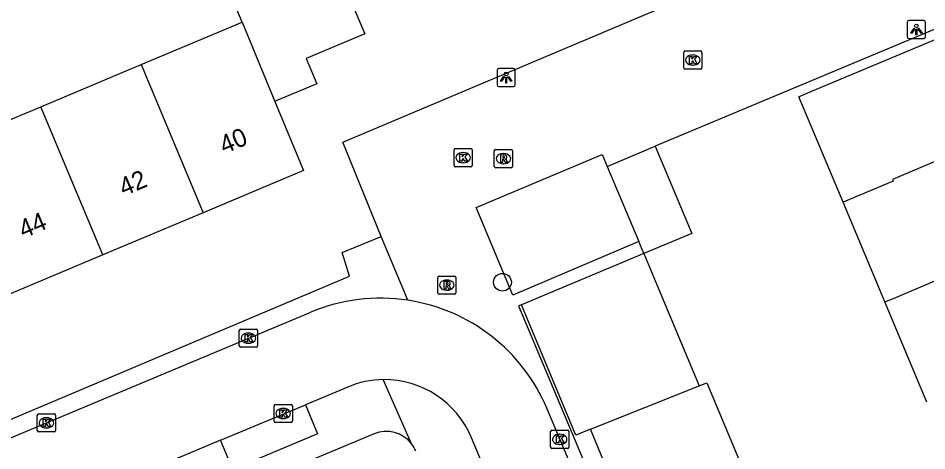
# Model space of a CAD drawing. Extents: x 157767 to 159171, y 387842 to 389425.
# Drawn here: x 158917.8 to 158967.8, y 388346.1 to 388369.9 of the extents above; entities that cross this region are included whole.
import ezdxf

# ---------------------------------------------------------------- set-up
doc = ezdxf.new("R2010")
doc.units = 0
for name, color, linetype in [('IMGEO_Boom', 7, 'Continuous'), ('IMGEO_Kolk', 7, 'Continuous'), ('IMGEO_Lichtpunt', 7, 'Continuous'), ('IMGEO_Pand', 7, 'Continuous'), ('IMGEO_Pand_nummerreeks', 7, 'Continuous'), ('IMGEO_Rijbaan_lokaal_open', 7, 'Continuous'), ('IMGEO_Rioolput', 7, 'Continuous'), ('IMGEO_Voetpad_open', 7, 'Continuous')]:
    doc.layers.add(name, color=color, linetype=linetype)

msp = doc.modelspace()

# ---------------------------------------------------------------- linework, layer by layer
at = {"layer": 'IMGEO_Boom'}
msp.add_circle((158944.452, 388355.394), 0.489, dxfattribs=at)
at = {"layer": 'IMGEO_Kolk'}
for p, q in [((158954.43, 388367.197), (158954.43, 388368.049)), ((158954.505, 388368.123), (158955.357, 388368.123)), ((158954.918, 388367.903), (158954.943, 388367.903)), ((158955.431, 388368.049), (158955.431, 388367.197)), ((158954.941, 388367.343), (158954.916, 388367.343)), ((158955.357, 388367.123), (158954.505, 388367.123)), ((158941.864, 388362.751), (158942.716, 388362.751)), ((158941.789, 388361.825), (158941.789, 388362.677)), ((158942.277, 388362.531), (158942.302, 388362.531)), ((158942.79, 388362.677), (158942.79, 388361.825)), ((158942.716, 388361.751), (158941.864, 388361.751)), ((158942.3, 388361.971), (158942.275, 388361.971)), ((158930.039, 388352.815), (158930.891, 388352.815)), ((158929.964, 388351.889), (158929.964, 388352.741)), ((158930.452, 388352.595), (158930.477, 388352.595)), ((158930.965, 388352.741), (158930.965, 388351.889)), ((158930.891, 388351.815), (158930.039, 388351.815)), ((158930.475, 388352.035), (158930.45, 388352.035)), ((158931.884, 388347.741), (158931.884, 388348.593)), ((158931.959, 388348.667), (158932.811, 388348.667)), ((158932.372, 388348.447), (158932.397, 388348.447)), ((158932.885, 388348.593), (158932.885, 388347.741)), ((158918.844, 388347.234), (158918.844, 388348.086)), ((158918.919, 388348.16), (158919.771, 388348.16)), ((158919.332, 388347.94), (158919.357, 388347.94)), ((158919.845, 388348.086), (158919.845, 388347.234)), ((158932.395, 388347.887), (158932.37, 388347.887)), ((158919.355, 388347.38), (158919.33, 388347.38)), ((158932.811, 388347.667), (158931.959, 388347.667)), ((158947.177, 388347.248), (158948.029, 388347.248)), ((158919.771, 388347.16), (158918.919, 388347.16)), ((158947.102, 388346.322), (158947.102, 388347.174)), ((158947.59, 388347.028), (158947.615, 388347.028)), ((158948.103, 388347.174), (158948.103, 388346.322)), ((158948.029, 388346.248), (158947.177, 388346.248)), ((158947.613, 388346.468), (158947.588, 388346.468))]:
    msp.add_line(p, q, dxfattribs=at)
for points in [[(158954.43, 388367.197), (158954.43, 388368.049)], [(158954.505, 388368.123), (158955.357, 388368.123)], [(158954.751, 388367.823), (158954.874, 388367.823), (158954.874, 388367.672), (158955.004, 388367.823), (158955.168, 388367.823), (158955.022, 388367.672), (158955.175, 388367.423), (158955.023, 388367.423), (158954.938, 388367.587), (158954.874, 388367.52), (158954.874, 388367.423), (158954.751, 388367.423), (158954.751, 388367.823)], [(158955.431, 388368.049), (158955.431, 388367.197)], [(158955.357, 388367.123), (158954.505, 388367.123)], [(158941.864, 388362.751), (158942.716, 388362.751)], [(158941.789, 388361.825), (158941.789, 388362.677)], [(158942.11, 388362.451), (158942.233, 388362.451), (158942.233, 388362.3), (158942.363, 388362.451), (158942.527, 388362.451), (158942.381, 388362.3), (158942.534, 388362.051), (158942.382, 388362.051), (158942.297, 388362.215), (158942.233, 388362.148), (158942.233, 388362.051), (158942.11, 388362.051), (158942.11, 388362.451)], [(158942.79, 388362.677), (158942.79, 388361.825)], [(158942.716, 388361.751), (158941.864, 388361.751)], [(158930.039, 388352.815), (158930.891, 388352.815)], [(158929.964, 388351.889), (158929.964, 388352.741)], [(158930.285, 388352.515), (158930.408, 388352.515), (158930.408, 388352.364), (158930.538, 388352.515), (158930.702, 388352.515), (158930.556, 388352.364), (158930.709, 388352.115), (158930.557, 388352.115), (158930.472, 388352.279), (158930.408, 388352.212), (158930.408, 388352.115), (158930.285, 388352.115), (158930.285, 388352.515)], [(158930.965, 388352.741), (158930.965, 388351.889)], [(158930.891, 388351.815), (158930.039, 388351.815)], [(158931.884, 388347.741), (158931.884, 388348.593)], [(158931.959, 388348.667), (158932.811, 388348.667)], [(158932.205, 388348.367), (158932.328, 388348.367), (158932.328, 388348.216), (158932.458, 388348.367), (158932.622, 388348.367), (158932.476, 388348.216), (158932.629, 388347.967), (158932.477, 388347.967), (158932.392, 388348.131), (158932.328, 388348.064), (158932.328, 388347.967), (158932.205, 388347.967), (158932.205, 388348.367)], [(158932.885, 388348.593), (158932.885, 388347.741)], [(158918.844, 388347.234), (158918.844, 388348.086)], [(158918.919, 388348.16), (158919.771, 388348.16)], [(158919.165, 388347.86), (158919.288, 388347.86), (158919.288, 388347.709), (158919.418, 388347.86), (158919.582, 388347.86), (158919.436, 388347.709), (158919.589, 388347.46), (158919.437, 388347.46), (158919.352, 388347.624), (158919.288, 388347.557), (158919.288, 388347.46), (158919.165, 388347.46), (158919.165, 388347.86)], [(158919.845, 388348.086), (158919.845, 388347.234)], [(158932.811, 388347.667), (158931.959, 388347.667)], [(158947.177, 388347.248), (158948.029, 388347.248)], [(158919.771, 388347.16), (158918.919, 388347.16)], [(158947.102, 388346.322), (158947.102, 388347.174)], [(158947.423, 388346.948), (158947.546, 388346.948), (158947.546, 388346.797), (158947.676, 388346.948), (158947.84, 388346.948), (158947.694, 388346.797), (158947.847, 388346.548), (158947.695, 388346.548), (158947.61, 388346.712), (158947.546, 388346.645), (158947.546, 388346.548), (158947.423, 388346.548), (158947.423, 388346.948)], [(158948.103, 388347.174), (158948.103, 388346.322)], [(158948.029, 388346.248), (158947.177, 388346.248)]]:
    msp.add_lwpolyline(points, dxfattribs=at)
for centre, start, end in [((158954.507, 388368.047), 91.552, 178.448), ((158954.507, 388368.047), 91.552, 178.448), ((158955.355, 388368.047), 1.552, 88.448), ((158955.355, 388368.047), 1.552, 88.448), ((158954.507, 388367.199), 181.552, 268.448), ((158954.507, 388367.199), 181.552, 268.448), ((158955.355, 388367.199), 271.552, 358.448), ((158955.355, 388367.199), 271.552, 358.448), ((158941.866, 388362.675), 91.552, 178.448), ((158941.866, 388362.675), 91.552, 178.448), ((158942.714, 388362.675), 1.552, 88.448), ((158942.714, 388362.675), 1.552, 88.448), ((158941.866, 388361.827), 181.552, 268.448), ((158941.866, 388361.827), 181.552, 268.448), ((158942.714, 388361.827), 271.552, 358.448), ((158942.714, 388361.827), 271.552, 358.448), ((158930.041, 388352.739), 91.552, 178.448), ((158930.041, 388352.739), 91.552, 178.448), ((158930.889, 388352.739), 1.552, 88.448), ((158930.889, 388352.739), 1.552, 88.448), ((158930.041, 388351.891), 181.552, 268.448), ((158930.041, 388351.891), 181.552, 268.448), ((158930.889, 388351.891), 271.552, 358.448), ((158930.889, 388351.891), 271.552, 358.448), ((158931.961, 388348.591), 91.552, 178.448), ((158931.961, 388348.591), 91.552, 178.448), ((158932.809, 388348.591), 1.552, 88.448), ((158932.809, 388348.591), 1.552, 88.448), ((158918.921, 388348.084), 91.552, 178.448), ((158918.921, 388348.084), 91.552, 178.448), ((158919.769, 388348.084), 1.552, 88.448), ((158919.769, 388348.084), 1.552, 88.448), ((158931.961, 388347.743), 181.552, 268.448), ((158931.961, 388347.743), 181.552, 268.448), ((158932.809, 388347.743), 271.552, 358.448), ((158932.809, 388347.743), 271.552, 358.448), ((158947.179, 388347.172), 91.552, 178.448), ((158947.179, 388347.172), 91.552, 178.448), ((158948.027, 388347.172), 1.552, 88.448), ((158948.027, 388347.172), 1.552, 88.448), ((158918.921, 388347.236), 181.552, 268.448), ((158918.921, 388347.236), 181.552, 268.448), ((158919.769, 388347.236), 271.552, 358.448), ((158919.769, 388347.236), 271.552, 358.448), ((158947.179, 388346.324), 181.552, 268.448), ((158947.179, 388346.324), 181.552, 268.448), ((158948.027, 388346.324), 271.552, 358.448), ((158948.027, 388346.324), 271.552, 358.448)]:
    msp.add_arc(centre, 0.0765, start, end, dxfattribs=at)
for centre, major_axis, ratio, start_param, end_param in [((158954.917, 388367.623), (-0.387, 0.002), 0.722429, 4.712389, 7.853982), ((158954.942, 388367.623), (-0.39, 0.002), 0.717154, 1.570796, 4.712389), ((158942.276, 388362.251), (-0.387, 0.002), 0.722429, 4.712389, 7.853982), ((158942.301, 388362.251), (-0.39, 0.002), 0.717154, 1.570796, 4.712389), ((158930.451, 388352.315), (-0.387, 0.002), 0.722429, 4.712389, 7.853982), ((158930.476, 388352.315), (-0.39, 0.002), 0.717154, 1.570796, 4.712389), ((158932.371, 388348.167), (-0.387, 0.002), 0.722429, 4.712389, 7.853982), ((158932.396, 388348.167), (-0.39, 0.002), 0.717154, 1.570796, 4.712389), ((158919.331, 388347.66), (-0.387, 0.002), 0.722429, 4.712389, 7.853982), ((158919.356, 388347.66), (-0.39, 0.002), 0.717154, 1.570796, 4.712389), ((158947.589, 388346.748), (-0.387, 0.002), 0.722429, 4.712389, 7.853982), ((158947.614, 388346.748), (-0.39, 0.002), 0.717154, 1.570796, 4.712389)]:
    msp.add_ellipse(centre, major_axis=major_axis, ratio=ratio, start_param=start_param, end_param=end_param, dxfattribs=at)
at = {"layer": 'IMGEO_Lichtpunt'}
for p, q in [((158967.64, 388369.805), (158966.832, 388369.805)), ((158967.64, 388369.805), (158966.832, 388369.805)), ((158966.738, 388369.71), (158966.738, 388368.903)), ((158966.738, 388369.71), (158966.738, 388368.903)), ((158967.734, 388368.903), (158967.734, 388369.71)), ((158967.734, 388368.903), (158967.734, 388369.71)), ((158966.832, 388368.809), (158967.64, 388368.809)), ((158966.832, 388368.809), (158967.64, 388368.809)), ((158944.159, 388367.065), (158944.159, 388366.258)), ((158944.159, 388367.065), (158944.159, 388366.258)), ((158945.061, 388367.16), (158944.253, 388367.16)), ((158945.061, 388367.16), (158944.253, 388367.16)), ((158945.155, 388366.258), (158945.155, 388367.065)), ((158945.155, 388366.258), (158945.155, 388367.065)), ((158944.253, 388366.164), (158945.061, 388366.164)), ((158944.253, 388366.164), (158945.061, 388366.164))]:
    msp.add_line(p, q, dxfattribs=at)
for points in [[(158967.112, 388369.374), (158967.151, 388369.346), (158966.963, 388369.084), (158966.925, 388369.111), (158967.112, 388369.374)], [(158967.214, 388369.326), (158967.261, 388369.326), (158967.261, 388369.004), (158967.214, 388369.004), (158967.214, 388369.326)], [(158967.324, 388369.346), (158967.362, 388369.373), (158967.549, 388369.111), (158967.51, 388369.083), (158967.324, 388369.346)], [(158944.533, 388366.729), (158944.572, 388366.701), (158944.384, 388366.439), (158944.346, 388366.466), (158944.533, 388366.729)], [(158944.635, 388366.681), (158944.682, 388366.681), (158944.682, 388366.359), (158944.635, 388366.359), (158944.635, 388366.681)], [(158944.745, 388366.701), (158944.783, 388366.728), (158944.97, 388366.466), (158944.931, 388366.438), (158944.745, 388366.701)]]:
    msp.add_lwpolyline(points, dxfattribs=at)
for centre in [(158967.237, 388369.508), (158944.658, 388366.863)]:
    msp.add_circle(centre, 0.0994, dxfattribs=at)
for centre, start, end in [((158966.832, 388369.71), 90, 180), ((158966.832, 388369.71), 90, 180), ((158967.64, 388369.71), 0, 90), ((158967.64, 388369.71), 0, 90), ((158966.832, 388368.903), 180, 270), ((158966.832, 388368.903), 180, 270), ((158967.64, 388368.903), 270, 0), ((158967.64, 388368.903), 270, 360), ((158944.253, 388367.065), 90, 180), ((158944.253, 388367.065), 90, 180), ((158945.061, 388367.065), 0, 90), ((158945.061, 388367.065), 0, 90), ((158944.253, 388366.258), 180, 270), ((158944.253, 388366.258), 180, 270), ((158945.061, 388366.258), 270, 0), ((158945.061, 388366.258), 270, 360)]:
    msp.add_arc(centre, 0.0946, start, end, dxfattribs=at)
at = {"layer": 'IMGEO_Pand'}
for points in [[(158930.121, 388369.712), (158927.969, 388374.833), (158933.455, 388377.138)], [(158936.287, 388370.452), (158936.871, 388369.072), (158933.643, 388367.715), (158934.233, 388366.312), (158932.038, 388365.39), (158931.923, 388365.342)], [(158963.202, 388359.807), (158960.772, 388365.609), (158960.843, 388365.638), (158961.524, 388365.924), (158963.538, 388366.767), (158970.957, 388369.874), (158973.336, 388364.195)], [(158924.56, 388367.375), (158930.121, 388369.712)], [(158930.121, 388369.712), (158931.923, 388365.342)], [(158919.033, 388365.053), (158924.56, 388367.375)], [(158924.56, 388367.375), (158927.983, 388359.224)], [(158931.923, 388365.342), (158933.492, 388361.538), (158927.983, 388359.224)], [(158914.05, 388361.438), (158913.507, 388362.731), (158919.033, 388365.053)], [(158922.456, 388356.901), (158919.033, 388365.053)], [(158973.336, 388364.195), (158965.928, 388361.059), (158965.967, 388360.965), (158963.202, 388359.807)], [(158950.218, 388361.768), (158952.865, 388362.877)], [(158952.865, 388362.877), (158954.875, 388358.077), (158952.229, 388356.968)], [(158950.218, 388361.768), (158951.95, 388357.634)], [(158965.504, 388354.31), (158965.134, 388355.196), (158963.202, 388359.807)], [(158927.983, 388359.224), (158922.456, 388356.901)], [(158965.504, 388354.31), (158965.975, 388354.508), (158968.244, 388355.47), (158975.676, 388358.608)], [(158952.229, 388356.968), (158951.95, 388357.634)], [(158922.456, 388356.901), (158917.057, 388354.633), (158916.93, 388354.579)], [(158952.229, 388356.968), (158945.496, 388354.147)], [(158952.229, 388356.968), (158952.961, 388355.221), (158955.278, 388349.69)], [(158967.813, 388348.795), (158965.504, 388354.31)], [(158949.292, 388347.313), (158948.498, 388346.98), (158945.496, 388354.147)], [(158955.278, 388349.69), (158955.704, 388349.859), (158958.02, 388344.33), (158956.305, 388343.612), (158951.665, 388341.668), (158950.316, 388344.868), (158949.292, 388347.313)], [(158949.292, 388347.313), (158955.278, 388349.69)]]:
    msp.add_lwpolyline(points, dxfattribs=at)
at = {"layer": 'IMGEO_Rijbaan_lokaal_open'}
for points in [[(158906.669, 388342.353), (158933.898, 388353.747)], [(158935.934, 388349.628), (158933.606, 388348.653)], [(158928.936, 388346.698), (158933.606, 388348.653)], [(158971.545, 388290.031), (158946.899, 388348.46)], [(158943.62, 388344.748), (158942.751, 388346.832)], [(158928.936, 388346.698), (158922.834, 388344.143)]]:
    msp.add_lwpolyline(points, dxfattribs=at)
for centre, radius, start, end in [((158937.741, 388344.554), 9.964, 81.3698, 112.6847), ((158937.74, 388344.566), 9.952, 23.0354, 81.3555), ((158937.946, 388344.847), 5.187, 90.6234, 112.8289), ((158937.948, 388344.832), 5.203, 22.6112, 90.6421)]:
    msp.add_arc(centre, radius, start, end, dxfattribs=at)
at = {"layer": 'IMGEO_Rioolput'}
for p, q in [((158944.003, 388361.774), (158944.003, 388362.626)), ((158944.078, 388362.7), (158944.93, 388362.7)), ((158944.491, 388362.48), (158944.516, 388362.48)), ((158945.004, 388362.626), (158945.004, 388361.774)), ((158944.514, 388361.92), (158944.489, 388361.92)), ((158944.93, 388361.7), (158944.078, 388361.7)), ((158940.885, 388354.812), (158940.885, 388355.664)), ((158940.96, 388355.738), (158941.812, 388355.738)), ((158941.373, 388355.518), (158941.398, 388355.518)), ((158941.886, 388355.664), (158941.886, 388354.812)), ((158941.396, 388354.958), (158941.371, 388354.958)), ((158941.812, 388354.738), (158940.96, 388354.738))]:
    msp.add_line(p, q, dxfattribs=at)
for points in [[(158944.003, 388361.774), (158944.003, 388362.626)], [(158944.078, 388362.7), (158944.93, 388362.7)], [(158944.592, 388362.398), (158944.34, 388362.4), (158944.34, 388362)], [(158944.518, 388362.319), (158944.464, 388362.319), (158944.464, 388362.238)], [(158945.004, 388362.626), (158945.004, 388361.774)], [(158944.34, 388362), (158944.464, 388362), (158944.464, 388362.162), (158944.475, 388362.162)], [(158944.464, 388362.238), (158944.516, 388362.238)], [(158944.522, 388362.133), (158944.593, 388362), (158944.733, 388362), (158944.668, 388362.126)], [(158944.93, 388361.7), (158944.078, 388361.7)], [(158940.885, 388354.812), (158940.885, 388355.664)], [(158940.96, 388355.738), (158941.812, 388355.738)], [(158941.474, 388355.436), (158941.222, 388355.438), (158941.222, 388355.038)], [(158941.4, 388355.357), (158941.346, 388355.357), (158941.346, 388355.276)], [(158941.346, 388355.276), (158941.398, 388355.276)], [(158941.886, 388355.664), (158941.886, 388354.812)], [(158941.222, 388355.038), (158941.346, 388355.038), (158941.346, 388355.2), (158941.357, 388355.2)], [(158941.404, 388355.171), (158941.475, 388355.038), (158941.615, 388355.038), (158941.55, 388355.164)], [(158941.812, 388354.738), (158940.96, 388354.738)]]:
    msp.add_lwpolyline(points, dxfattribs=at)
for centre, radius, start, end in [((158944.08, 388362.624), 0.0765, 91.552, 178.448), ((158944.08, 388362.624), 0.0765, 91.552, 178.448), ((158944.524, 388362.223), 0.0964, 77.0061, 93.1865), ((158944.538, 388362.28), 0.0378, 276.6634, 79.6772), ((158944.591, 388362.288), 0.109, 350.3612, 89.416), ((158944.589, 388362.288), 0.112, 277.5842, 350.9817), ((158944.928, 388362.624), 0.0765, 1.552, 88.448), ((158944.928, 388362.624), 0.0765, 1.552, 88.448), ((158944.08, 388361.776), 0.0765, 181.552, 268.448), ((158944.08, 388361.776), 0.0765, 181.552, 268.448), ((158944.474, 388362.109), 0.0533, 26.0293, 88.6989), ((158944.5, 388362.427), 0.19, 274.7715, 282.9687), ((158944.573, 388362.073), 0.108, 29.5134, 73.7905), ((158944.928, 388361.776), 0.0765, 271.552, 358.448), ((158944.928, 388361.776), 0.0765, 271.552, 358.448), ((158940.962, 388355.662), 0.0765, 91.552, 178.448), ((158940.962, 388355.662), 0.0765, 91.552, 178.448), ((158941.382, 388355.465), 0.19, 274.7715, 282.9687), ((158941.406, 388355.261), 0.0964, 77.0061, 93.1865), ((158941.42, 388355.318), 0.0378, 276.6634, 79.6772), ((158941.473, 388355.326), 0.109, 350.3612, 89.416), ((158941.471, 388355.326), 0.112, 277.5842, 350.9817), ((158941.81, 388355.662), 0.0765, 1.552, 88.448), ((158941.81, 388355.662), 0.0765, 1.552, 88.448), ((158940.962, 388354.814), 0.0765, 181.552, 268.448), ((158940.962, 388354.814), 0.0765, 181.552, 268.448), ((158941.356, 388355.147), 0.0533, 26.0293, 88.6989), ((158941.455, 388355.111), 0.108, 29.5134, 73.7905), ((158941.81, 388354.814), 0.0765, 271.552, 358.448), ((158941.81, 388354.814), 0.0765, 271.552, 358.448)]:
    msp.add_arc(centre, radius, start, end, dxfattribs=at)
for centre, major_axis, ratio, start_param, end_param in [((158944.49, 388362.2), (-0.387, 0.002), 0.722429, 4.712389, 7.853982), ((158944.515, 388362.2), (-0.39, 0.002), 0.717154, 1.570796, 4.712389), ((158941.372, 388355.238), (-0.387, 0.002), 0.722429, 4.712389, 7.853982), ((158941.397, 388355.238), (-0.39, 0.002), 0.717154, 1.570796, 4.712389)]:
    msp.add_ellipse(centre, major_axis=major_axis, ratio=ratio, start_param=start_param, end_param=end_param, dxfattribs=at)
at = {"layer": 'IMGEO_Voetpad_open'}
for points in [[(158937.782, 388357.912), (158935.672, 388363.11), (158969.976, 388377.598)], [(158974.612, 388372.008), (158952.865, 388362.877)], [(158951.95, 388357.634), (158945.031, 388354.681), (158942.998, 388359.515), (158949.942, 388362.426), (158950.218, 388361.768)], [(158884.896, 388336.062), (158906.695, 388345.22), (158907.404, 388343.63), (158936.033, 388355.736), (158935.63, 388357.041), (158937.782, 388357.912)], [(158939.236, 388354.405), (158937.782, 388357.912)], [(158945.496, 388354.147), (158945.329, 388354.091), (158954.045, 388333.364)], [(158939.452, 388346.495), (158937.89, 388350.034)], [(158933.606, 388348.653), (158934.27, 388347.058), (158929.602, 388345.097), (158928.936, 388346.698)], [(158937.383, 388347.046), (158888.736, 388326.717), (158880.705, 388323.361)]]:
    msp.add_lwpolyline(points, dxfattribs=at)
for centre, radius, start, end in [((158938.059, 388345.424), 1.758, 37.5619, 112.6132), ((158938.043, 388345.415), 1.775, 23.2519, 37.4676)]:
    msp.add_arc(centre, radius, start, end, dxfattribs=at)

# ---------------------------------------------------------------- texts
at = {"layer": 'IMGEO_Pand_nummerreeks'}
for s, rotation, p in [('40', 22.7923, (158929.134, 388362.441)), ('42', 22.7898, (158923.603, 388360.117)), ('44', 22.7923, (158918.081, 388357.797))]:
    msp.add_text(s, height=1, rotation=rotation, dxfattribs=at).set_placement(p)

doc.saveas('drawing.dxf')
